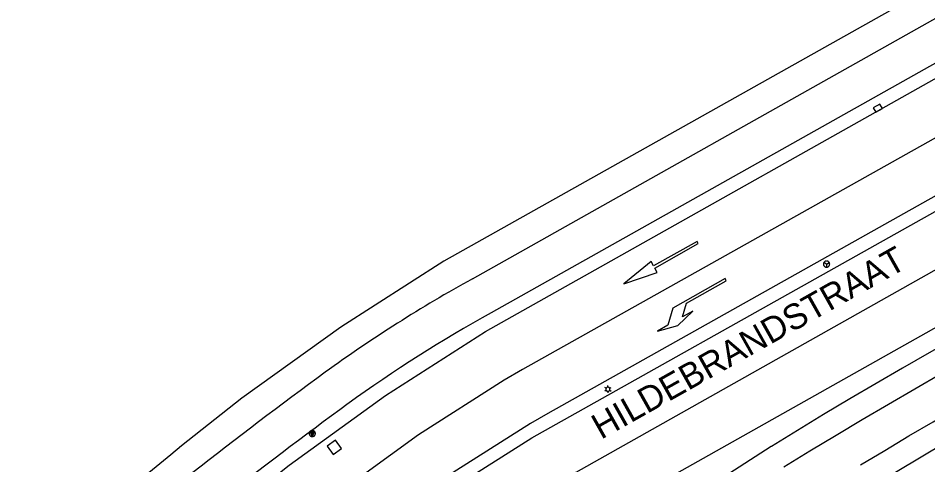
# Model space of a CAD drawing. Extents: x 81065 to 81486, y 452384 to 452681.
# Drawn here: x 81125.8 to 81179.6, y 452455.4 to 452481.9 of the extents above; entities that cross this region are included whole.
import ezdxf

# ---------------------------------------------------------------- set-up
doc = ezdxf.new("R2010")
doc.units = 0
for name, color, linetype in [('B-BH-AL-TOPOGRAFIE_STRAATNAAM-S', 7, 'Continuous'), ('B-BH-IE-MEUBILAIR-WEGMEUBILAIR-VERKEERSBORD-S', 7, 'Continuous'), ('B-BH-IE-MEUBILAIR_WEGMEUBILAIR_BEWEGWIJZERING-S', 7, 'Continuous'), ('B-BH-IE-MEUBILAIR_WEGMEUBILAIR_LICHTMAST-S', 7, 'Continuous'), ('B-BH-RI-GWA_RIOOLPUT-S', 7, 'Continuous'), ('B-BH-VH-KANTOPSLUITING-GV', 7, 'Continuous'), ('B-SB-OG-WEG_SPOOR_TRAM-G', 7, 'Continuous'), ('B-SRI-KOLK_COMBINATIE-S', 7, 'Continuous'), ('B-WE-VW-MARKERING_LANGS_STREEP_13_010-G', 7, 'Continuous'), ('B-WE-VW-MARKERING_PIJL-S', 7, 'Continuous')]:
    doc.layers.add(name, color=color, linetype=linetype)

msp = doc.modelspace()

# ---------------------------------------------------------------- linework, layer by layer
at = {"layer": 'B-BH-IE-MEUBILAIR-WEGMEUBILAIR-VERKEERSBORD-S'}
for p, q in [((81143.029, 452457.409), (81143.294, 452457.409)), ((81143.162, 452457.1), (81143.051, 452457.391)), ((81143.051, 452457.391), (81143.267, 452457.391)), ((81143.078, 452457.373), (81143.239, 452457.373)), ((81143.163, 452457.149), (81143.078, 452457.373)), ((81143.164, 452457.198), (81143.104, 452457.354)), ((81143.104, 452457.354), (81143.211, 452457.354)), ((81143.165, 452457.247), (81143.131, 452457.336)), ((81143.131, 452457.336), (81143.183, 452457.336)), ((81143.166, 452457.295), (81143.157, 452457.318)), ((81143.294, 452457.409), (81143.162, 452457.1)), ((81143.267, 452457.391), (81143.163, 452457.149)), ((81143.239, 452457.373), (81143.164, 452457.198)), ((81143.211, 452457.354), (81143.165, 452457.247)), ((81143.183, 452457.336), (81143.166, 452457.295))]:
    msp.add_line(p, q, dxfattribs=at)
msp.add_lwpolyline([(81142.979, 452457.283), (81142.98, 452457.264), (81142.983, 452457.245), (81142.988, 452457.226), (81142.995, 452457.208), (81143.003, 452457.191), (81143.014, 452457.175), (81143.026, 452457.16), (81143.039, 452457.147), (81143.054, 452457.135), (81143.07, 452457.124), (81143.087, 452457.116), (81143.105, 452457.109), (81143.124, 452457.104), (81143.143, 452457.101), (81143.162, 452457.1), (81143.181, 452457.101), (81143.2, 452457.104), (81143.219, 452457.109), (81143.236, 452457.116), (81143.253, 452457.124), (81143.27, 452457.135), (81143.284, 452457.147), (81143.298, 452457.16), (81143.31, 452457.175), (81143.32, 452457.191), (81143.329, 452457.208), (81143.336, 452457.226), (81143.341, 452457.245), (81143.344, 452457.264), (81143.345, 452457.283), (81143.344, 452457.302), (81143.341, 452457.321), (81143.336, 452457.34), (81143.329, 452457.357), (81143.32, 452457.374), (81143.31, 452457.391), (81143.298, 452457.405), (81143.284, 452457.419), (81143.27, 452457.431), (81143.253, 452457.441), (81143.236, 452457.45), (81143.219, 452457.457), (81143.2, 452457.462), (81143.181, 452457.465), (81143.162, 452457.466), (81143.143, 452457.465), (81143.124, 452457.462), (81143.105, 452457.457), (81143.087, 452457.45), (81143.07, 452457.441), (81143.054, 452457.431), (81143.039, 452457.419), (81143.026, 452457.405), (81143.014, 452457.391), (81143.003, 452457.374), (81142.995, 452457.357), (81142.988, 452457.34), (81142.983, 452457.321), (81142.98, 452457.302), (81142.979, 452457.283)], dxfattribs=at)
at = {"layer": 'B-BH-IE-MEUBILAIR_WEGMEUBILAIR_BEWEGWIJZERING-S'}
for q in [(81173.433, 452467.405), (81173.751, 452467.405), (81173.592, 452467.131)]:
    msp.add_line((81173.592, 452467.314), q, dxfattribs=at)
msp.add_lwpolyline([(81173.775, 452467.314), (81173.774, 452467.333), (81173.771, 452467.352), (81173.766, 452467.371), (81173.759, 452467.388), (81173.75, 452467.405), (81173.74, 452467.422), (81173.728, 452467.436), (81173.714, 452467.45), (81173.7, 452467.462), (81173.683, 452467.472), (81173.666, 452467.481), (81173.649, 452467.488), (81173.63, 452467.493), (81173.611, 452467.496), (81173.592, 452467.497), (81173.573, 452467.496), (81173.554, 452467.493), (81173.535, 452467.488), (81173.517, 452467.481), (81173.5, 452467.472), (81173.484, 452467.462), (81173.469, 452467.45), (81173.456, 452467.436), (81173.444, 452467.422), (81173.433, 452467.405), (81173.425, 452467.388), (81173.418, 452467.371), (81173.413, 452467.352), (81173.41, 452467.333), (81173.409, 452467.314), (81173.41, 452467.295), (81173.413, 452467.276), (81173.418, 452467.257), (81173.425, 452467.239), (81173.433, 452467.222), (81173.444, 452467.206), (81173.456, 452467.191), (81173.469, 452467.178), (81173.484, 452467.166), (81173.5, 452467.155), (81173.517, 452467.147), (81173.535, 452467.14), (81173.554, 452467.135), (81173.573, 452467.132), (81173.592, 452467.131), (81173.611, 452467.132), (81173.63, 452467.135), (81173.649, 452467.14), (81173.666, 452467.147), (81173.683, 452467.155), (81173.7, 452467.166), (81173.714, 452467.178), (81173.728, 452467.191), (81173.74, 452467.206), (81173.75, 452467.222), (81173.759, 452467.239), (81173.766, 452467.257), (81173.771, 452467.276), (81173.774, 452467.295), (81173.775, 452467.314)], dxfattribs=at)
at = {"layer": 'B-BH-IE-MEUBILAIR_WEGMEUBILAIR_LICHTMAST-S'}
for p, q in [((81160.548, 452459.963), (81160.469, 452460.009)), ((81160.548, 452459.841), (81160.469, 452459.795)), ((81160.654, 452460.024), (81160.654, 452460.116)), ((81160.654, 452459.78), (81160.654, 452459.688)), ((81160.759, 452459.963), (81160.839, 452460.009)), ((81160.759, 452459.841), (81160.839, 452459.795))]:
    msp.add_line(p, q, dxfattribs=at)
msp.add_lwpolyline([(81160.532, 452459.902), (81160.533, 452459.889), (81160.534, 452459.876), (81160.538, 452459.864), (81160.542, 452459.852), (81160.548, 452459.841), (81160.555, 452459.83), (81160.563, 452459.82), (81160.572, 452459.811), (81160.582, 452459.803), (81160.593, 452459.796), (81160.604, 452459.79), (81160.616, 452459.786), (81160.629, 452459.782), (81160.641, 452459.781), (81160.654, 452459.78), (81160.667, 452459.781), (81160.679, 452459.782), (81160.692, 452459.786), (81160.704, 452459.79), (81160.715, 452459.796), (81160.726, 452459.803), (81160.736, 452459.811), (81160.745, 452459.82), (81160.753, 452459.83), (81160.76, 452459.841), (81160.765, 452459.852), (81160.77, 452459.864), (81160.773, 452459.876), (81160.775, 452459.889), (81160.776, 452459.902), (81160.775, 452459.915), (81160.773, 452459.927), (81160.77, 452459.94), (81160.765, 452459.952), (81160.76, 452459.963), (81160.753, 452459.974), (81160.745, 452459.984), (81160.736, 452459.993), (81160.726, 452460.001), (81160.715, 452460.008), (81160.704, 452460.013), (81160.692, 452460.018), (81160.679, 452460.021), (81160.667, 452460.023), (81160.654, 452460.024), (81160.641, 452460.023), (81160.628, 452460.021), (81160.616, 452460.018), (81160.604, 452460.013), (81160.593, 452460.008), (81160.582, 452460.001), (81160.572, 452459.993), (81160.563, 452459.984), (81160.555, 452459.974), (81160.548, 452459.963), (81160.542, 452459.952), (81160.538, 452459.94), (81160.534, 452459.927), (81160.533, 452459.915), (81160.532, 452459.902)], dxfattribs=at)
at = {"layer": 'B-BH-RI-GWA_RIOOLPUT-S'}
for p, q in [((81144.529, 452456.893), (81144.037, 452456.537)), ((81144.037, 452456.537), (81144.394, 452456.045)), ((81144.885, 452456.402), (81144.529, 452456.893)), ((81144.394, 452456.045), (81144.885, 452456.402))]:
    msp.add_line(p, q, dxfattribs=at)
at = {"layer": 'B-BH-VH-KANTOPSLUITING-GV'}
for p, q in [((81152.64, 452466.443), (81197.33, 452491.595)), ((81153.769, 452464.439), (81198.458, 452489.59))]:
    msp.add_line(p, q, dxfattribs=at)
for points in [[(81215.184, 452496.736), (81213.682, 452494.242), (81211.474, 452491.348), (81209.365, 452489.136), (81206.477, 452486.625), (81203.342, 452484.43), (81199.995, 452482.573), (81157.091, 452458.458), (81156.072, 452457.868), (81151.131, 452454.729), (81146.282, 452451.196), (81140.808, 452446.932)], [(81141.843, 452446.719), (81147.942, 452451.449), (81151.636, 452454.16), (81156.157, 452457.017), (81157.59, 452457.827), (81191.478, 452476.863), (81200.364, 452481.854), (81203.771, 452483.726), (81206.967, 452485.937), (81209.919, 452488.465), (81212.154, 452490.776), (81214.522, 452493.647), (81216.352, 452496.426)], [(81191.494, 452490.289), (81150.94, 452467.478), (81144.853, 452463.588), (81138.991, 452459.368), (81135.424, 452456.547), (81134.787, 452456.025)], [(81137.719, 452452.145), (81138.55, 452452.826), (81141.8, 452455.408), (81147.496, 452459.526), (81153.416, 452463.313), (81186.456, 452481.904), (81194.83, 452486.694), (81199.429, 452489.297)], [(81220.335, 452486.293), (81217.165, 452484.447), (81214.437, 452482.941), (81207.347, 452478.935), (81194.35, 452471.616), (81162.041, 452453.42), (81156.047, 452449.726), (81150.272, 452445.697), (81149.556, 452445.135)], [(81134.787, 452456.025), (81126.096, 452448.896), (81118.199, 452441.999), (81113.143, 452437.485), (81107.829, 452433.277), (81103.049, 452429.902), (81098.478, 452427.776), (81093.752, 452426.02), (81090.351, 452425.011), (81085.962, 452423.903), (81082.242, 452423.054), (81078.454, 452422.6), (81075.869, 452422.518), (81071.545, 452422.563)]]:
    msp.add_lwpolyline(points, dxfattribs=at)
for centre, radius, start, end in [((81193.782, 452392.045), 85.016, 118.94234, 125.90589), ((81193.782, 452392.045), 82.716, 118.94234, 125.90589), ((81335.157, 452200.206), 323.318, 126.26133, 128.00159), ((81335.157, 452200.206), 321.018, 126.26133, 128.00159)]:
    msp.add_arc(centre, radius, start, end, dxfattribs=at)
at = {"layer": 'B-SB-OG-WEG_SPOOR_TRAM-G'}
for points in [[(81195.496, 452470.783), (81192.32, 452469.062), (81190.732, 452468.199), (81189.145, 452467.335), (81187.559, 452466.467), (81185.975, 452465.595), (81184.393, 452464.719), (81182.813, 452463.838), (81181.236, 452462.951), (81179.663, 452462.057), (81178.094, 452461.156), (81176.529, 452460.247), (81174.967, 452459.333), (81173.413, 452458.404), (81171.868, 452457.464), (81170.324, 452456.523)], [(81196.18, 452469.521), (81193.004, 452467.8), (81191.418, 452466.938), (81189.833, 452466.075), (81188.25, 452465.209), (81186.669, 452464.339), (81185.091, 452463.465), (81183.515, 452462.586), (81181.943, 452461.702), (81180.375, 452460.811), (81178.812, 452459.914), (81177.253, 452459.009), (81175.698, 452458.099), (81174.151, 452457.174), (81172.61, 452456.236), (81171.07, 452455.297)], [(81175.606, 452455.43), (81177.032, 452456.284), (81178.459, 452457.137), (81179.892, 452457.981), (81181.332, 452458.814), (81182.774, 452459.642), (81184.22, 452460.465), (81185.669, 452461.282), (81187.12, 452462.094), (81188.573, 452462.901), (81190.028, 452463.704), (81191.484, 452464.503), (81192.942, 452465.299), (81194.401, 452466.093), (81195.861, 452466.886), (81198.781, 452468.467)], [(81176.342, 452454.198), (81177.765, 452455.05), (81179.189, 452455.901), (81180.616, 452456.742), (81182.05, 452457.572), (81183.487, 452458.398), (81184.928, 452459.217), (81186.372, 452460.031), (81187.818, 452460.84), (81189.268, 452461.645), (81190.72, 452462.446), (81192.174, 452463.244), (81193.63, 452464.039), (81195.087, 452464.832), (81196.545, 452465.624), (81199.465, 452467.205)], [(81170.319, 452456.52), (81161.91, 452451.083), (81153.724, 452445.315), (81152.657, 452444.498)]]:
    msp.add_lwpolyline(points, dxfattribs=at)
at = {"layer": 'B-SRI-KOLK_COMBINATIE-S'}
for p, q in [((81176.747, 452476.78), (81176.357, 452476.561)), ((81176.357, 452476.561), (81176.502, 452476.303)), ((81176.502, 452476.303), (81176.892, 452476.523)), ((81176.892, 452476.523), (81176.747, 452476.78))]:
    msp.add_line(p, q, dxfattribs=at)
at = {"layer": 'B-WE-VW-MARKERING_LANGS_STREEP_13_010-G'}
for points in [[(81212.614, 452498.284), (81211.197, 452495.931), (81209.189, 452493.299), (81207.291, 452491.308), (81204.627, 452488.992), (81201.75, 452486.977), (81198.532, 452485.192), (81155.604, 452461.064), (81154.515, 452460.433), (81149.442, 452457.21), (81144.476, 452453.592), (81136.944, 452447.725)], [(81207.574, 452482.668), (81204.107, 452480.525), (81158.751, 452454.982), (81152.636, 452451.213), (81149.732, 452449.187)]]:
    msp.add_lwpolyline(points, dxfattribs=at)
at = {"layer": 'B-WE-VW-MARKERING_PIJL-S'}
for p, q in [((81167.585, 452466.451), (81164.49, 452464.712)), ((81165.305, 452464.998), (81167.658, 452466.321)), ((81167.658, 452466.321), (81167.585, 452466.451)), ((81164.49, 452464.712), (81164.204, 452463.691)), ((81164.787, 452463.674), (81165.686, 452464.524)), ((81165.076, 452464.181), (81165.305, 452464.998)), ((81165.686, 452464.524), (81165.076, 452464.181)), ((81164.204, 452463.691), (81163.594, 452463.348)), ((81163.594, 452463.348), (81164.787, 452463.674))]:
    msp.add_line(p, q, dxfattribs=at)
msp.add_lwpolyline([(81161.605, 452466.141), (81163.575, 452466.819), (81163.428, 452467.08), (81166, 452468.526), (81165.927, 452468.656), (81163.355, 452467.211), (81163.208, 452467.473)], close=True, dxfattribs=at)

# ---------------------------------------------------------------- texts
at = {"layer": 'B-BH-AL-TOPOGRAFIE_STRAATNAAM-S'}
msp.add_text('HILDEBRANDSTRAAT', height=1.5, rotation=29.3683, dxfattribs=at).set_placement((81160.249, 452456.905))

doc.saveas('drawing.dxf')
